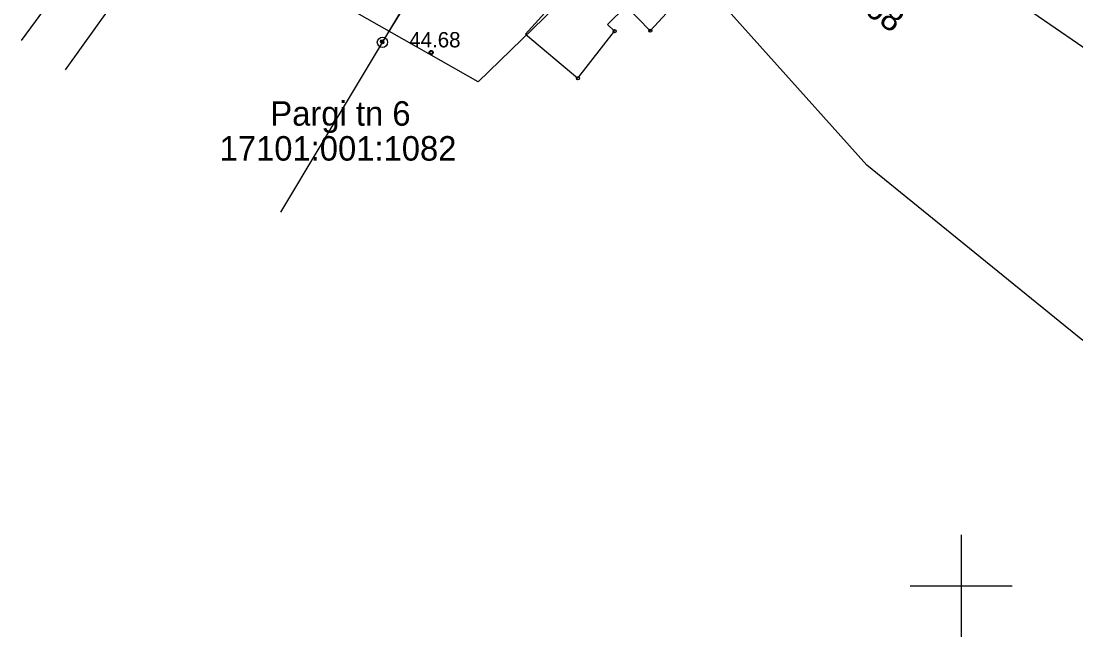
# Model space of a CAD drawing. Extents: x 641898 to 642452, y 6471715 to 6472255.
# Drawn here: x 641953.9 to 642005.6, y 6471847.5 to 6471877.6 of the extents above; entities that cross this region are included whole.
import ezdxf

# ---------------------------------------------------------------- set-up
doc = ezdxf.new("R2010")
doc.units = 0
for name, color, linetype in [('HOONE', 7, 'Continuous'), ('KORGUS-EH2000', 7, 'Continuous'), ('KPOHULIIN', 7, 'Continuous'), ('MOOTMPUNKT', 7, 'Continuous'), ('MOOTPIIR', 7, 'Continuous'), ('MPOHULIIN', 7, 'Continuous'), ('PIIR', 7, 'Continuous'), ('POST', 7, 'Continuous'), ('VORK', 7, 'Continuous')]:
    doc.layers.add(name, color=color, linetype=linetype)

msp = doc.modelspace()

# ---------------------------------------------------------------- linework, layer by layer
at = {"layer": 'HOONE'}
msp.add_lwpolyline([(641981.224, 6471874.845), (641983.021, 6471877.149), (641982.665, 6471877.471), (641983.585, 6471878.379), (641984.77, 6471877.171), (641987.395, 6471880.019), (641984.209, 6471882.945), (641981.794, 6471880.48), (641978.661, 6471876.999), (641981.224, 6471874.845)], dxfattribs=at)
at = {"layer": 'KORGUS-EH2000'}
msp.add_circle((641974.035, 6471876.106), 0.1, dxfattribs=at)
at = {"layer": 'KPOHULIIN'}
msp.add_lwpolyline([(641976.309, 6471883.727), (641972.585, 6471878.175), (641966.657, 6471868.286)], dxfattribs=at)
at = {"layer": 'MOOTMPUNKT'}
for centre in [(641983.021, 6471877.149), (641984.77, 6471877.171), (641971.62, 6471876.65), (641971.647, 6471876.604), (641974.035, 6471876.106), (641981.224, 6471874.845)]:
    msp.add_circle(centre, 0.075, dxfattribs=at)
at = {"layer": 'MOOTPIIR'}
msp.add_lwpolyline([(642057.038, 6472006.154), (641981.622, 6471911.832), (641974.173, 6471900.785), (641991.385, 6471889.279), (641976.334, 6471874.678), (641962.442, 6471882.56), (641955.727, 6471896.847), (641967.922, 6471920.935), (642044.157, 6472013.993), (642057.02, 6472034.672), (642071.202, 6472024.941)], close=True, dxfattribs=at)
at = {"layer": 'MPOHULIIN'}
msp.add_lwpolyline([(641981.059, 6471883.254), (641976.087, 6471884.637), (641966.093, 6471889.214), (641956.108, 6471875.256)], dxfattribs=at)
at = {"layer": 'PIIR'}
for p, q in [((641967.07, 6471894.64), (641953.945, 6471876.685)), ((642019.196, 6471867.265), (641986.24, 6471889.92)), ((641995.38, 6471870.59), (641987.37, 6471879.53)), ((642005.96, 6471862.01), (641995.38, 6471870.59))]:
    msp.add_line(p, q, dxfattribs=at)
at = {"layer": 'POST'}
msp.add_line((641971.647, 6471876.604), (641973.563, 6471879.717), dxfattribs=at)
for radius in [0.25, 0.0234]:
    msp.add_circle((641971.647, 6471876.604), radius, dxfattribs=at)
at = {"layer": 'VORK'}
for p, q in [((642000, 6471852.5), (642000, 6471847.5)), ((641997.5, 6471850), (642002.5, 6471850))]:
    msp.add_line(p, q, dxfattribs=at)

# ---------------------------------------------------------------- texts
at = {"layer": 'KORGUS-EH2000'}
msp.add_text('44.68', height=0.75, dxfattribs=at).set_placement((641972.962, 6471876.356))
at = {"layer": 'PIIR'}
msp.add_text('17101:001:1368', height=1.2, rotation=324.54, dxfattribs=at).set_placement((641987.192, 6471883.758))
for s, p in [('Pargi tn 6', (641966.157, 6471872.523)), ('17101:001:1082', (641963.671, 6471870.813))]:
    msp.add_text(s, height=1.2, dxfattribs=at).set_placement(p)

doc.saveas('drawing.dxf')
